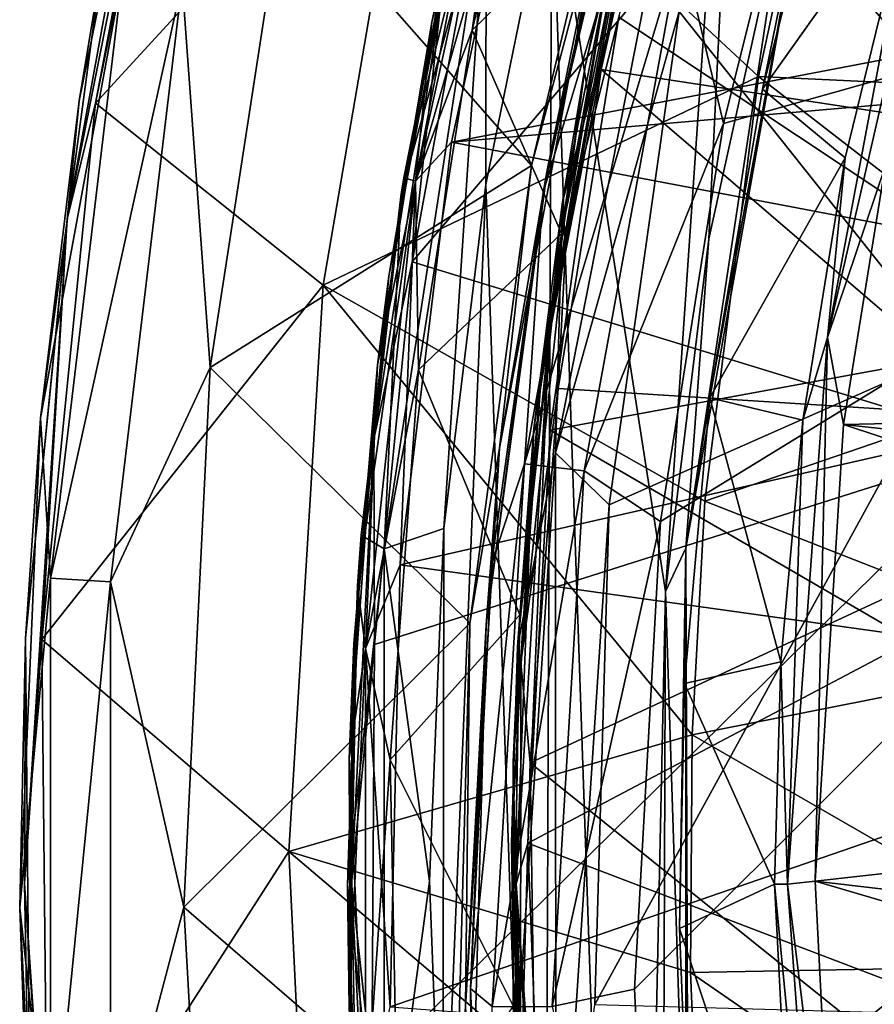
# Model space of a CAD drawing. Extents: x -252 to 252, y -10 to 685.
# Tile 535 of 656: x -124.5 to -119.29, y 602.76 to 608.77. Entities that reach past the tile are written whole.
import ezdxf

# ---------------------------------------------------------------- set-up
doc = ezdxf.new("R2010")
doc.units = 0
doc.header["$LTSCALE"] = 65.369103
for name, color, linetype in [('1633', 7, 'CONTINUOUS'), ('1634', 7, 'CONTINUOUS'), ('1636', 7, 'CONTINUOUS'), ('1637', 7, 'CONTINUOUS'), ('1639', 7, 'CONTINUOUS'), ('1654', 7, 'CONTINUOUS'), ('1655', 7, 'CONTINUOUS'), ('2509', 7, 'CONTINUOUS'), ('2514', 7, 'CONTINUOUS'), ('2518', 7, 'CONTINUOUS'), ('2520', 7, 'CONTINUOUS'), ('28', 7, 'CONTINUOUS'), ('30', 7, 'CONTINUOUS'), ('304', 7, 'CONTINUOUS'), ('305', 7, 'CONTINUOUS'), ('31', 7, 'CONTINUOUS'), ('324', 7, 'CONTINUOUS'), ('33', 7, 'CONTINUOUS'), ('34', 7, 'CONTINUOUS'), ('3593', 7, 'CONTINUOUS'), ('3594', 7, 'CONTINUOUS'), ('3596', 7, 'CONTINUOUS'), ('3599', 7, 'CONTINUOUS'), ('3602', 7, 'CONTINUOUS'), ('3612', 7, 'CONTINUOUS'), ('3625', 7, 'CONTINUOUS'), ('363', 7, 'CONTINUOUS'), ('3663', 7, 'CONTINUOUS'), ('3666', 7, 'CONTINUOUS'), ('49', 7, 'CONTINUOUS'), ('51', 7, 'CONTINUOUS'), ('514', 7, 'CONTINUOUS'), ('54', 7, 'CONTINUOUS')]:
    doc.layers.add(name, color=color, linetype=linetype)

msp = doc.modelspace()

# ---------------------------------------------------------------- linework, layer by layer
at = {"layer": '1633', "color": 7, "linetype": 'CONTINUOUS'}
for points in [[(-124.0376, 608.2635, -68.5), (-123.4627, 611.089, -68.5), (-122.094, 610.382, -68.5), (-124.0376, 608.2635, -68.5)], [(-122.6477, 607.1532, -68.5), (-124.0376, 608.2635, -68.5), (-122.094, 610.382, -68.5), (-122.6477, 607.1532, -68.5)], [(-124.3639, 604.9913, -68.5), (-124.0376, 608.2635, -68.5), (-122.6477, 607.1532, -68.5), (-124.3639, 604.9913, -68.5)], [(-122.8571, 603.6974, -68.5), (-124.3639, 604.9913, -68.5), (-122.6477, 607.1532, -68.5), (-122.8571, 603.6974, -68.5)], [(-124.329, 601.4046, -68.5), (-124.3639, 604.9913, -68.5), (-122.8571, 603.6974, -68.5), (-124.329, 601.4046, -68.5)], [(-122.688, 600.2136, -68.5), (-124.329, 601.4046, -68.5), (-122.8571, 603.6974, -68.5), (-122.688, 600.2136, -68.5)]]:
    msp.add_3dface(points, dxfattribs=at)
at = {"layer": '1634', "color": 7, "linetype": 'CONTINUOUS'}
for points in [[(-120.8164, 610.2477, -15.5), (-122.8837, 609.5982, -15.5), (-121.3771, 607.8835, -15.5), (-120.8164, 610.2477, -15.5)], [(-122.8837, 609.5982, -15.5), (-123.3385, 606.6511, -15.5), (-121.3771, 607.8835, -15.5), (-122.8837, 609.5982, -15.5)], [(-121.3771, 607.8835, -15.5), (-123.3385, 606.6511, -15.5), (-121.7539, 605.089, -15.5), (-121.3771, 607.8835, -15.5)], [(-123.3385, 606.6511, -15.5), (-123.499, 603.3569, -15.5), (-121.7539, 605.089, -15.5), (-123.3385, 606.6511, -15.5)], [(-121.7539, 605.089, -15.5), (-123.499, 603.3569, -15.5), (-121.838, 601.9231, -15.5), (-121.7539, 605.089, -15.5)], [(-123.499, 603.3569, -15.5), (-123.3219, 600.1908, -15.5), (-121.838, 601.9231, -15.5), (-123.499, 603.3569, -15.5)]]:
    msp.add_3dface(points, dxfattribs=at)
at = {"layer": '1636', "color": 7, "linetype": 'CONTINUOUS'}
for points in [[(-123.5603, 611.1141, -68.4), (-124.1373, 608.2785, -68.4), (-124.0017, 609.0879, -16.5), (-123.5603, 611.1141, -68.4)], [(-124.0017, 609.0879, -16.5), (-124.1373, 608.2785, -68.4), (-124.3728, 606.3421, -16.5), (-124.0017, 609.0879, -16.5)], [(-124.1373, 608.2785, -68.4), (-124.4648, 604.9963, -68.4), (-124.3728, 606.3421, -16.5), (-124.1373, 608.2785, -68.4)], [(-124.3728, 606.3421, -16.5), (-124.4648, 604.9963, -68.4), (-124.4997, 603.3521, -16.5), (-124.3728, 606.3421, -16.5)], [(-124.4648, 604.9963, -68.4), (-124.4312, 601.4073, -68.4), (-124.4997, 603.3521, -16.5), (-124.4648, 604.9963, -68.4)], [(-124.4997, 603.3521, -16.5), (-124.4312, 601.4073, -68.4), (-124.3552, 600.4692, -16.5), (-124.4997, 603.3521, -16.5)]]:
    msp.add_3dface(points, dxfattribs=at)
at = {"layer": '1637', "color": 7, "linetype": 'CONTINUOUS'}
for points in [[(-119.7143, 610.0981, -64.5), (-120.2053, 608.1402, -64.5), (-113.6, 610, -64.5), (-119.7143, 610.0981, -64.5)], [(-120.5888, 605.711, -64.5), (-120.7493, 602.8559, -64.5), (-113.6, 610, -64.5), (-120.5888, 605.711, -64.5)], [(-120.7493, 602.8559, -64.5), (-120.5994, 599.8877, -64.5), (-113.6, 610, -64.5), (-120.7493, 602.8559, -64.5)], [(-120.5994, 599.8877, -64.5), (-120.188, 597.2771, -64.5), (-113.6, 610, -64.5), (-120.5994, 599.8877, -64.5)], [(-120.2053, 608.1402, -64.5), (-120.5888, 605.711, -64.5), (-113.6, 610, -64.5), (-120.2053, 608.1402, -64.5)], [(-113.6, 610, -64.5), (-120.188, 597.2771, -64.5), (-113.6, 597, -64.5), (-113.6, 610, -64.5)]]:
    msp.add_3dface(points, dxfattribs=at)
at = {"layer": '1639', "color": 7, "linetype": 'CONTINUOUS'}
for points in [[(-120.7206, 610.2202, -15.6), (-121.279, 607.8654, -15.6), (-120.8861, 609.6185, -63.5), (-120.7206, 610.2202, -15.6)], [(-120.8861, 609.6185, -63.5), (-121.279, 607.8654, -15.6), (-121.3061, 607.719, -63.5), (-120.8861, 609.6185, -63.5)], [(-121.279, 607.8654, -15.6), (-121.6538, 605.0808, -15.6), (-121.3061, 607.719, -63.5), (-121.279, 607.8654, -15.6)], [(-121.3061, 607.719, -63.5), (-121.6538, 605.0808, -15.6), (-121.6209, 605.4483, -63.5), (-121.3061, 607.719, -63.5)], [(-121.6209, 605.4483, -63.5), (-121.6538, 605.0808, -15.6), (-121.7498, 602.8599, -63.5), (-121.6209, 605.4483, -63.5)], [(-121.6538, 605.0808, -15.6), (-121.738, 601.9239, -15.6), (-121.7498, 602.8599, -63.5), (-121.6538, 605.0808, -15.6)], [(-121.7498, 602.8599, -63.5), (-121.738, 601.9239, -15.6), (-121.6327, 600.1776, -63.5), (-121.7498, 602.8599, -63.5)]]:
    msp.add_3dface(points, dxfattribs=at)
at = {"layer": '1654', "color": 7, "linetype": 'CONTINUOUS'}
for points in [[(-123.3385, 606.6511, -15.5), (-122.8837, 609.5982, -15.5), (-123.5092, 609.0014, -15.634), (-123.3385, 606.6511, -15.5)], [(-124.0017, 609.0879, -16.5), (-124.3728, 606.3421, -16.5), (-123.8696, 609.0668, -16.0005), (-124.0017, 609.0879, -16.5)], [(-124.3728, 606.3421, -16.5), (-124.3115, 605.364, -16.0005), (-123.8696, 609.0668, -16.0005), (-124.3728, 606.3421, -16.5)], [(-124.3115, 605.364, -16.0005), (-123.5092, 609.0014, -15.634), (-123.8696, 609.0668, -16.0005), (-124.3115, 605.364, -16.0005)], [(-123.9458, 605.3424, -15.634), (-123.5092, 609.0014, -15.634), (-124.3115, 605.364, -16.0005), (-123.9458, 605.3424, -15.634)], [(-123.9458, 605.3424, -15.634), (-123.3385, 606.6511, -15.5), (-123.5092, 609.0014, -15.634), (-123.9458, 605.3424, -15.634)], [(-123.499, 603.3569, -15.5), (-123.3385, 606.6511, -15.5), (-123.9458, 605.3424, -15.634), (-123.499, 603.3569, -15.5)], [(-124.3728, 606.3421, -16.5), (-124.4997, 603.3521, -16.5), (-124.3115, 605.364, -16.0005), (-124.3728, 606.3421, -16.5)], [(-124.4997, 603.3521, -16.5), (-124.3115, 601.6363, -16.0005), (-124.3115, 605.364, -16.0005), (-124.4997, 603.3521, -16.5)], [(-124.3115, 601.6363, -16.0005), (-123.9458, 605.3424, -15.634), (-124.3115, 605.364, -16.0005), (-124.3115, 601.6363, -16.0005)], [(-123.9458, 601.6579, -15.634), (-123.9458, 605.3424, -15.634), (-124.3115, 601.6363, -16.0005), (-123.9458, 601.6579, -15.634)], [(-123.9458, 601.6579, -15.634), (-123.499, 603.3569, -15.5), (-123.9458, 605.3424, -15.634), (-123.9458, 601.6579, -15.634)], [(-123.3219, 600.1908, -15.5), (-123.499, 603.3569, -15.5), (-123.9458, 601.6579, -15.634), (-123.3219, 600.1908, -15.5)], [(-124.4997, 603.3521, -16.5), (-124.3552, 600.4692, -16.5), (-124.3115, 601.6363, -16.0005), (-124.4997, 603.3521, -16.5)]]:
    msp.add_3dface(points, dxfattribs=at)
at = {"layer": '1655', "color": 7, "linetype": 'CONTINUOUS'}
for points in [[(-120.2053, 608.1402, -64.5), (-119.7143, 610.0981, -64.5), (-120.4663, 609.2421, -64.366), (-120.2053, 608.1402, -64.5)], [(-120.8861, 609.6185, -63.5), (-121.3061, 607.719, -63.5), (-120.8216, 609.3311, -63.9995), (-120.8861, 609.6185, -63.5)], [(-121.4201, 606.0629, -63.9995), (-120.4663, 609.2421, -64.366), (-120.8216, 609.3311, -63.9995), (-121.4201, 606.0629, -63.9995)], [(-121.3061, 607.719, -63.5), (-121.4201, 606.0629, -63.9995), (-120.8216, 609.3311, -63.9995), (-121.3061, 607.719, -63.5)], [(-121.0564, 606.0195, -64.366), (-120.4663, 609.2421, -64.366), (-121.4201, 606.0629, -63.9995), (-121.0564, 606.0195, -64.366)], [(-121.0564, 606.0195, -64.366), (-120.2053, 608.1402, -64.5), (-120.4663, 609.2421, -64.366), (-121.0564, 606.0195, -64.366)], [(-120.5888, 605.711, -64.5), (-120.2053, 608.1402, -64.5), (-121.0564, 606.0195, -64.366), (-120.5888, 605.711, -64.5)], [(-121.3061, 607.719, -63.5), (-121.6209, 605.4483, -63.5), (-121.4201, 606.0629, -63.9995), (-121.3061, 607.719, -63.5)], [(-121.7498, 602.8599, -63.5), (-121.6163, 602.7498, -63.9995), (-121.4201, 606.0629, -63.9995), (-121.7498, 602.8599, -63.5)], [(-121.6209, 605.4483, -63.5), (-121.7498, 602.8599, -63.5), (-121.4201, 606.0629, -63.9995), (-121.6209, 605.4483, -63.5)], [(-121.6163, 602.7498, -63.9995), (-121.0564, 606.0195, -64.366), (-121.4201, 606.0629, -63.9995), (-121.6163, 602.7498, -63.9995)], [(-121.25, 602.7498, -64.366), (-121.0564, 606.0195, -64.366), (-121.6163, 602.7498, -63.9995), (-121.25, 602.7498, -64.366)], [(-121.25, 602.7498, -64.366), (-120.5888, 605.711, -64.5), (-121.0564, 606.0195, -64.366), (-121.25, 602.7498, -64.366)], [(-120.7493, 602.8559, -64.5), (-120.5888, 605.711, -64.5), (-121.25, 602.7498, -64.366), (-120.7493, 602.8559, -64.5)], [(-121.7498, 602.8599, -63.5), (-121.6327, 600.1776, -63.5), (-121.6163, 602.7498, -63.9995), (-121.7498, 602.8599, -63.5)], [(-120.5994, 599.8877, -64.5), (-120.7493, 602.8559, -64.5), (-121.25, 602.7498, -64.366), (-120.5994, 599.8877, -64.5)]]:
    msp.add_3dface(points, dxfattribs=at)
at = {"layer": '2509', "color": 7, "linetype": 'CONTINUOUS'}
for points in [[(-123.5603, 611.1141, -68.4), (-123.4169, 611.5426, -68.4707), (-124.21, 607.5567, -68.4707), (-123.5603, 611.1141, -68.4)], [(-123.4169, 611.5426, -68.4707), (-124.0376, 608.2635, -68.5), (-124.21, 607.5567, -68.4707), (-123.4169, 611.5426, -68.4707)], [(-123.4627, 611.089, -68.5), (-124.0376, 608.2635, -68.5), (-123.4169, 611.5426, -68.4707), (-123.4627, 611.089, -68.5)], [(-124.1373, 608.2785, -68.4), (-123.5603, 611.1141, -68.4), (-124.21, 607.5567, -68.4707), (-124.1373, 608.2785, -68.4)], [(-124.4648, 604.9963, -68.4), (-124.1373, 608.2785, -68.4), (-124.21, 607.5567, -68.4707), (-124.4648, 604.9963, -68.4)], [(-124.0376, 608.2635, -68.5), (-124.3639, 604.9913, -68.5), (-124.21, 607.5567, -68.4707), (-124.0376, 608.2635, -68.5)], [(-124.4648, 604.9963, -68.4), (-124.21, 607.5567, -68.4707), (-124.4707, 603.5006, -68.4707), (-124.4648, 604.9963, -68.4)], [(-124.21, 607.5567, -68.4707), (-124.3639, 604.9913, -68.5), (-124.4707, 603.5006, -68.4707), (-124.21, 607.5567, -68.4707)], [(-124.4312, 601.4073, -68.4), (-124.4648, 604.9963, -68.4), (-124.4707, 603.5006, -68.4707), (-124.4312, 601.4073, -68.4)], [(-124.3639, 604.9913, -68.5), (-124.329, 601.4046, -68.5), (-124.4707, 603.5006, -68.4707), (-124.3639, 604.9913, -68.5)], [(-124.4312, 601.4073, -68.4), (-124.4707, 603.5006, -68.4707), (-124.2102, 599.4444, -68.4707), (-124.4312, 601.4073, -68.4)], [(-124.4707, 603.5006, -68.4707), (-124.329, 601.4046, -68.5), (-124.2102, 599.4444, -68.4707), (-124.4707, 603.5006, -68.4707)]]:
    msp.add_3dface(points, dxfattribs=at)
at = {"layer": '2514', "color": 7, "linetype": 'CONTINUOUS'}
for points in [[(-120.8164, 610.2477, -15.5), (-121.3771, 607.8835, -15.5), (-120.944, 609.5117, -15.5293), (-120.8164, 610.2477, -15.5)], [(-121.279, 607.8654, -15.6), (-120.7206, 610.2202, -15.6), (-120.944, 609.5117, -15.5293), (-121.279, 607.8654, -15.6)], [(-121.279, 607.8654, -15.6), (-120.944, 609.5117, -15.5293), (-121.5729, 606.1572, -15.5293), (-121.279, 607.8654, -15.6)], [(-120.944, 609.5117, -15.5293), (-121.3771, 607.8835, -15.5), (-121.5729, 606.1572, -15.5293), (-120.944, 609.5117, -15.5293)], [(-121.3771, 607.8835, -15.5), (-121.7539, 605.089, -15.5), (-121.5729, 606.1572, -15.5293), (-121.3771, 607.8835, -15.5)], [(-121.6538, 605.0808, -15.6), (-121.279, 607.8654, -15.6), (-121.5729, 606.1572, -15.5293), (-121.6538, 605.0808, -15.6)], [(-121.6538, 605.0808, -15.6), (-121.5729, 606.1572, -15.5293), (-121.7793, 602.7497, -15.5293), (-121.6538, 605.0808, -15.6)], [(-121.5729, 606.1572, -15.5293), (-121.7539, 605.089, -15.5), (-121.7793, 602.7497, -15.5293), (-121.5729, 606.1572, -15.5293)], [(-121.7539, 605.089, -15.5), (-121.838, 601.9231, -15.5), (-121.7793, 602.7497, -15.5293), (-121.7539, 605.089, -15.5)], [(-121.738, 601.9239, -15.6), (-121.6538, 605.0808, -15.6), (-121.7793, 602.7497, -15.5293), (-121.738, 601.9239, -15.6)]]:
    msp.add_3dface(points, dxfattribs=at)
at = {"layer": '2518', "color": 7, "linetype": 'CONTINUOUS'}
for points in [[(-119.9924, 608.4266, -68.4), (-122.094, 610.382, -68.5), (-119.5253, 610.5811, -68.4), (-119.9924, 608.4266, -68.4)], [(-122.6477, 607.1532, -68.5), (-122.094, 610.382, -68.5), (-119.9924, 608.4266, -68.4), (-122.6477, 607.1532, -68.5)], [(-120.3184, 605.8355, -68.4), (-122.6477, 607.1532, -68.5), (-119.9924, 608.4266, -68.4), (-120.3184, 605.8355, -68.4)], [(-122.8571, 603.6974, -68.5), (-122.6477, 607.1532, -68.5), (-120.397, 604.4075, -68.4), (-122.8571, 603.6974, -68.5)], [(-120.397, 604.4075, -68.4), (-122.6477, 607.1532, -68.5), (-120.3184, 605.8355, -68.4), (-120.397, 604.4075, -68.4)], [(-120.4059, 602.957, -68.4), (-122.8571, 603.6974, -68.5), (-120.397, 604.4075, -68.4), (-120.4059, 602.957, -68.4)], [(-120.3474, 601.5638, -68.4), (-122.8571, 603.6974, -68.5), (-120.4059, 602.957, -68.4), (-120.3474, 601.5638, -68.4)], [(-122.688, 600.2136, -68.5), (-122.8571, 603.6974, -68.5), (-120.3474, 601.5638, -68.4), (-122.688, 600.2136, -68.5)]]:
    msp.add_3dface(points, dxfattribs=at)
at = {"layer": '2520', "color": 7, "linetype": 'CONTINUOUS'}
for points in [[(-117.5271, 608.3103, -68.3), (-119.9924, 608.4266, -68.4), (-119.5253, 610.5811, -68.4), (-117.5271, 608.3103, -68.3)], [(-117.0562, 610.3338, -68.3), (-117.5271, 608.3103, -68.3), (-119.5253, 610.5811, -68.4), (-117.0562, 610.3338, -68.3)], [(-117.7724, 606.7073, -68.3), (-120.3184, 605.8355, -68.4), (-119.9924, 608.4266, -68.4), (-117.7724, 606.7073, -68.3)], [(-117.5271, 608.3103, -68.3), (-117.7724, 606.7073, -68.3), (-119.9924, 608.4266, -68.4), (-117.5271, 608.3103, -68.3)], [(-117.7724, 606.7073, -68.3), (-117.9275, 604.8969, -68.3), (-120.3184, 605.8355, -68.4), (-117.7724, 606.7073, -68.3)], [(-117.9275, 604.8969, -68.3), (-120.397, 604.4075, -68.4), (-120.3184, 605.8355, -68.4), (-117.9275, 604.8969, -68.3)], [(-117.9275, 604.8969, -68.3), (-117.9589, 603.0019, -68.3), (-120.397, 604.4075, -68.4), (-117.9275, 604.8969, -68.3)], [(-117.9589, 603.0019, -68.3), (-120.4059, 602.957, -68.4), (-120.397, 604.4075, -68.4), (-117.9589, 603.0019, -68.3)], [(-117.9589, 603.0019, -68.3), (-117.8663, 601.2049, -68.3), (-120.4059, 602.957, -68.4), (-117.9589, 603.0019, -68.3)], [(-117.8663, 601.2049, -68.3), (-120.3474, 601.5638, -68.4), (-120.4059, 602.957, -68.4), (-117.8663, 601.2049, -68.3)]]:
    msp.add_3dface(points, dxfattribs=at)
at = {"layer": '28', "color": 7, "linetype": 'CONTINUOUS'}
for points in [[(-121.3126, 610.494, 13.5), (-120.7512, 609.6754, 13.5), (-121.7389, 608.7091, 13.5), (-121.3126, 610.494, 13.5)], [(-120.7512, 609.6754, 13.5), (-121.1934, 607.4677, 13.5), (-121.7389, 608.7091, 13.5), (-120.7512, 609.6754, 13.5)], [(-121.7389, 608.7091, 13.5), (-121.1934, 607.4677, 13.5), (-122.0667, 606.6368, 13.5), (-121.7389, 608.7091, 13.5)], [(-121.1934, 607.4677, 13.5), (-121.4476, 605.1402, 13.5), (-122.0667, 606.6368, 13.5), (-121.1934, 607.4677, 13.5)], [(-122.0667, 606.6368, 13.5), (-121.4476, 605.1402, 13.5), (-122.2386, 604.2549, 13.5), (-122.0667, 606.6368, 13.5)], [(-121.4476, 605.1402, 13.5), (-121.4886, 602.7545, 13.5), (-122.2386, 604.2549, 13.5), (-121.4476, 605.1402, 13.5)], [(-122.2386, 604.2549, 13.5), (-121.4886, 602.7545, 13.5), (-122.1887, 601.6974, 13.5), (-122.2386, 604.2549, 13.5)]]:
    msp.add_3dface(points, dxfattribs=at)
at = {"layer": '30', "color": 7, "linetype": 'CONTINUOUS'}
for points in [[(-121.5536, 610.5612, 13.75), (-121.9845, 608.7582, 13.75), (-121.8959, 609.1815, 14.501), (-121.5536, 610.5612, 13.75)], [(-121.8959, 609.1815, 14.501), (-121.9845, 608.7582, 13.75), (-122.2464, 607.2077, 14.5041), (-121.8959, 609.1815, 14.501)], [(-121.9845, 608.7582, 13.75), (-122.3156, 606.6661, 13.75), (-122.2464, 607.2077, 14.5041), (-121.9845, 608.7582, 13.75)], [(-122.2464, 607.2077, 14.5041), (-122.3156, 606.6661, 13.75), (-122.4607, 604.966, 14.5056), (-122.2464, 607.2077, 14.5041)], [(-122.3156, 606.6661, 13.75), (-122.4894, 604.2622, 13.75), (-122.4607, 604.966, 14.5056), (-122.3156, 606.6661, 13.75)], [(-122.4607, 604.966, 14.5056), (-122.4894, 604.2622, 13.75), (-122.4813, 602.4875, 14.5057), (-122.4607, 604.966, 14.5056)], [(-122.4894, 604.2622, 13.75), (-122.4394, 601.6808, 13.75), (-122.4813, 602.4875, 14.5057), (-122.4894, 604.2622, 13.75)]]:
    msp.add_3dface(points, dxfattribs=at)
at = {"layer": '304', "color": 7, "linetype": 'CONTINUOUS'}
for points in [[(-118.1318, 610.3838, -58), (-118.6722, 608.1213, -58), (-120.5462, 610.2948, -58), (-118.1318, 610.3838, -58)], [(-120.5462, 610.2948, -58), (-118.6722, 608.1213, -58), (-120.9509, 608.4697, -58), (-120.5462, 610.2948, -58)], [(-120.9509, 608.4697, -58), (-118.895, 606.7037, -58), (-121.2627, 606.2684, -58), (-120.9509, 608.4697, -58)], [(-118.6722, 608.1213, -58), (-118.895, 606.7037, -58), (-120.9509, 608.4697, -58), (-118.6722, 608.1213, -58)], [(-118.895, 606.7037, -58), (-119.0562, 604.9845, -58), (-121.2627, 606.2684, -58), (-118.895, 606.7037, -58)], [(-121.2627, 606.2684, -58), (-119.0562, 604.9845, -58), (-121.3989, 603.748, -58), (-121.2627, 606.2684, -58)], [(-119.0562, 604.9845, -58), (-119.0913, 602.8662, -58), (-121.3989, 603.748, -58), (-119.0562, 604.9845, -58)], [(-121.3989, 603.748, -58), (-119.0913, 602.8662, -58), (-121.2969, 601.105, -58), (-121.3989, 603.748, -58)], [(-119.0913, 602.8662, -58), (-118.9352, 600.6259, -58), (-121.2969, 601.105, -58), (-119.0913, 602.8662, -58)]]:
    msp.add_3dface(points, dxfattribs=at)
at = {"layer": '305', "color": 7, "linetype": 'CONTINUOUS'}
for points in [[(-120.6428, 610.3192, -57.9), (-121.0499, 608.4868, -57.9), (-120.7022, 610.0876, -7), (-120.6428, 610.3192, -57.9)], [(-120.7022, 610.0876, -7), (-121.0499, 608.4868, -57.9), (-121.1885, 607.6611, -7), (-120.7022, 610.0876, -7)], [(-121.0499, 608.4868, -57.9), (-121.3622, 606.2786, -57.9), (-121.1885, 607.6611, -7), (-121.0499, 608.4868, -57.9)], [(-121.1885, 607.6611, -7), (-121.3622, 606.2786, -57.9), (-121.4629, 604.9449, -7), (-121.1885, 607.6611, -7)], [(-121.3622, 606.2786, -57.9), (-121.4989, 603.747, -57.9), (-121.4629, 604.9449, -7), (-121.3622, 606.2786, -57.9)], [(-121.4629, 604.9449, -7), (-121.4989, 603.747, -57.9), (-121.4758, 602.3317, -7), (-121.4629, 604.9449, -7)], [(-121.4989, 603.747, -57.9), (-121.3969, 601.0956, -57.9), (-121.4758, 602.3317, -7), (-121.4989, 603.747, -57.9)]]:
    msp.add_3dface(points, dxfattribs=at)
at = {"layer": '31', "color": 7, "linetype": 'CONTINUOUS'}
for points in [[(-118.4789, 606.1834, 16.445), (-118.4789, 611.5425, 15.8559), (-122.1052, 607.2952, 14.722), (-118.4789, 606.1834, 16.445)], [(-122.1052, 607.2952, 14.722), (-118.4789, 611.5425, 15.8559), (-121.7284, 609.338, 14.7197), (-122.1052, 607.2952, 14.722)], [(-122.3344, 604.9593, 14.7229), (-118.4789, 606.1834, 16.445), (-122.1052, 607.2952, 14.722), (-122.3344, 604.9593, 14.7229)], [(-118.4789, 600.7921, 16.4436), (-118.4789, 606.1834, 16.445), (-122.3501, 602.3682, 14.723), (-118.4789, 600.7921, 16.4436)], [(-122.3501, 602.3682, 14.723), (-118.4789, 606.1834, 16.445), (-122.3344, 604.9593, 14.7229), (-122.3501, 602.3682, 14.723)]]:
    msp.add_3dface(points, dxfattribs=at)
at = {"layer": '324', "color": 7, "linetype": 'CONTINUOUS'}
for points in [[(-118.4242, 609.153, -6.5), (-120.4758, 608.8225, -6.5), (-118.8154, 606.7367, -6.5), (-118.4242, 609.153, -6.5)], [(-120.4758, 608.8225, -6.5), (-120.9031, 605.8114, -6.5), (-118.8154, 606.7367, -6.5), (-120.4758, 608.8225, -6.5)], [(-118.8154, 606.7367, -6.5), (-120.9898, 602.7621, -6.5), (-118.9894, 602.707, -6.5), (-118.8154, 606.7367, -6.5)], [(-120.9031, 605.8114, -6.5), (-120.9898, 602.7621, -6.5), (-118.8154, 606.7367, -6.5), (-120.9031, 605.8114, -6.5)]]:
    msp.add_3dface(points, dxfattribs=at)
at = {"layer": '33', "color": 7, "linetype": 'CONTINUOUS'}
for points in [[(-121.1934, 607.4677, 13.5), (-120.7512, 609.6754, 13.5), (-120.9488, 608.8107, 13.9351), (-121.1934, 607.4677, 13.5)], [(-121.3212, 606.5357, 13.9437), (-121.1934, 607.4677, 13.5), (-120.9488, 608.8107, 13.9351), (-121.3212, 606.5357, 13.9437)], [(-121.4476, 605.1402, 13.5), (-121.1934, 607.4677, 13.5), (-121.3212, 606.5357, 13.9437), (-121.4476, 605.1402, 13.5)], [(-121.4893, 604.2407, 13.9465), (-121.4476, 605.1402, 13.5), (-121.3212, 606.5357, 13.9437), (-121.4893, 604.2407, 13.9465)], [(-121.4886, 602.7545, 13.5), (-121.4476, 605.1402, 13.5), (-121.4893, 604.2407, 13.9465), (-121.4886, 602.7545, 13.5)], [(-121.4559, 601.994, 13.946), (-121.4886, 602.7545, 13.5), (-121.4893, 604.2407, 13.9465), (-121.4559, 601.994, 13.946)]]:
    msp.add_3dface(points, dxfattribs=at)
at = {"layer": '34', "color": 7, "linetype": 'CONTINUOUS'}
for points in [[(-117.0341, 611.7367, 15.2428), (-117.0341, 606.2583, 15.8677), (-120.2923, 610.9102, 14.0973), (-117.0341, 611.7367, 15.2428)], [(-120.2923, 610.9102, 14.0973), (-117.0341, 606.2583, 15.8677), (-120.8437, 608.7883, 14.1125), (-120.2923, 610.9102, 14.0973)], [(-120.8437, 608.7883, 14.1125), (-117.0341, 606.2583, 15.8677), (-121.2149, 606.5227, 14.1209), (-120.8437, 608.7883, 14.1125)], [(-121.2149, 606.5227, 14.1209), (-117.0341, 606.2583, 15.8677), (-121.3841, 604.238, 14.1224), (-121.2149, 606.5227, 14.1209)], [(-117.0341, 606.2583, 15.8677), (-117.0341, 600.7445, 15.8678), (-121.3841, 604.238, 14.1224), (-117.0341, 606.2583, 15.8677)], [(-121.3841, 604.238, 14.1224), (-117.0341, 600.7445, 15.8678), (-121.3519, 602.0003, 14.1215), (-121.3841, 604.238, 14.1224)]]:
    msp.add_3dface(points, dxfattribs=at)
at = {"layer": '3593', "color": 7, "linetype": 'CONTINUOUS'}
for points in [[(-121.3822, 610.2418, 13.5), (-121.8657, 608.0263, 13.5), (-112.3099, 609.8546, 13.5), (-121.3822, 610.2418, 13.5)], [(-112.3099, 609.8546, 13.5), (-121.8657, 608.0263, 13.5), (-114.3442, 608.6811, 13.5), (-112.3099, 609.8546, 13.5)], [(-114.3442, 608.6811, 13.5), (-121.8657, 608.0263, 13.5), (-115.8547, 606.882, 13.5), (-114.3442, 608.6811, 13.5)], [(-121.8657, 608.0263, 13.5), (-122.1789, 605.446, 13.5), (-115.8547, 606.882, 13.5), (-121.8657, 608.0263, 13.5)], [(-115.8547, 606.882, 13.5), (-122.1789, 605.446, 13.5), (-116.6585, 604.6746, 13.5), (-115.8547, 606.882, 13.5)], [(-122.1789, 605.446, 13.5), (-122.2387, 602.7486, 13.5), (-116.6585, 604.6746, 13.5), (-122.1789, 605.446, 13.5)], [(-116.6585, 604.6746, 13.5), (-122.2387, 602.7486, 13.5), (-116.6585, 602.3253, 13.5), (-116.6585, 604.6746, 13.5)]]:
    msp.add_3dface(points, dxfattribs=at)
at = {"layer": '3594', "color": 7, "linetype": 'CONTINUOUS'}
for points in [[(-121.2529, 609.7395, 1), (-120.0015, 613.4295, 1), (-120.5583, 605.2836, 1), (-121.2529, 609.7395, 1)], [(-120.5583, 605.2836, 1), (-120.0015, 613.4295, 1), (-120.2948, 607.4362, 1), (-120.5583, 605.2836, 1)], [(-120.2948, 607.4362, 1), (-120.0015, 613.4295, 1), (-119.8293, 609.5496, 1), (-120.2948, 607.4362, 1)], [(-121.6564, 607.7673, 1), (-121.2529, 609.7395, 1), (-121.3044, 597.4729, 1), (-121.6564, 607.7673, 1)], [(-121.3044, 597.4729, 1), (-121.2529, 609.7395, 1), (-120.7674, 595.5695, 1), (-121.3044, 597.4729, 1)], [(-120.7674, 595.5695, 1), (-121.2529, 609.7395, 1), (-120.5583, 605.2836, 1), (-120.7674, 595.5695, 1)], [(-121.9122, 605.6684, 1), (-121.6564, 607.7673, 1), (-121.918, 601.4042, 1), (-121.9122, 605.6684, 1)], [(-121.918, 601.4042, 1), (-121.6564, 607.7673, 1), (-121.3044, 597.4729, 1), (-121.918, 601.4042, 1)], [(-122, 603.5152, 1), (-121.9122, 605.6684, 1), (-121.918, 601.4042, 1), (-122, 603.5152, 1)], [(-120.5723, 601.9116, 1), (-120.7674, 595.5695, 1), (-120.5583, 605.2836, 1), (-120.5723, 601.9116, 1)]]:
    msp.add_3dface(points, dxfattribs=at)
at = {"layer": '3596', "color": 7, "linetype": 'CONTINUOUS'}
for points in [[(-122.1562, 607.8087, 13.25), (-121.7085, 609.9786, 13.25), (-121.7829, 609.6761, 1.5), (-122.1562, 607.8087, 13.25)], [(-122.1719, 607.7106, 1.5), (-122.1562, 607.8087, 13.25), (-121.7829, 609.6761, 1.5), (-122.1719, 607.7106, 1.5)], [(-122.4394, 605.3198, 13.25), (-122.1562, 607.8087, 13.25), (-122.4171, 605.6265, 1.5), (-122.4394, 605.3198, 13.25)], [(-122.4171, 605.6265, 1.5), (-122.1562, 607.8087, 13.25), (-122.1719, 607.7106, 1.5), (-122.4171, 605.6265, 1.5)], [(-122.5, 603.4947, 1.5), (-122.4394, 605.3198, 13.25), (-122.4171, 605.6265, 1.5), (-122.5, 603.4947, 1.5)], [(-122.4895, 602.7414, 13.25), (-122.4394, 605.3198, 13.25), (-122.5, 603.4947, 1.5), (-122.4895, 602.7414, 13.25)], [(-122.4196, 601.4048, 1.5), (-122.4895, 602.7414, 13.25), (-122.5, 603.4947, 1.5), (-122.4196, 601.4048, 1.5)]]:
    msp.add_3dface(points, dxfattribs=at)
at = {"layer": '3599', "color": 7, "linetype": 'CONTINUOUS'}
for points in [[(-119.474, 606.3026, 8), (-119.2195, 607.8769, 8), (-111.4286, 606.4747, 8), (-119.474, 606.3026, 8)], [(-112.5788, 605.5589, 8), (-119.474, 606.3026, 8), (-111.4286, 606.4747, 8), (-112.5788, 605.5589, 8)], [(-119.6463, 603.5154, 8), (-119.474, 606.3026, 8), (-113.2172, 604.2346, 8), (-119.6463, 603.5154, 8)], [(-113.2172, 604.2346, 8), (-119.474, 606.3026, 8), (-112.5788, 605.5589, 8), (-113.2172, 604.2346, 8)], [(-113.2172, 602.7654, 8), (-119.6463, 603.5154, 8), (-113.2172, 604.2346, 8), (-113.2172, 602.7654, 8)], [(-112.5788, 601.4411, 8), (-119.6463, 603.5154, 8), (-113.2172, 602.7654, 8), (-112.5788, 601.4411, 8)], [(-119.5256, 601.1592, 8), (-119.6463, 603.5154, 8), (-112.5788, 601.4411, 8), (-119.5256, 601.1592, 8)]]:
    msp.add_3dface(points, dxfattribs=at)
at = {"layer": '3602', "color": 7, "linetype": 'CONTINUOUS'}
for points in [[(-119.9682, 608.3495, 1.1369), (-119.5301, 610.0483, 1.1369), (-119.0416, 609.6536, 7.7718), (-119.9682, 608.3495, 1.1369)], [(-119.4625, 607.9292, 7.7718), (-119.9682, 608.3495, 1.1369), (-119.0416, 609.6536, 7.7718), (-119.4625, 607.9292, 7.7718)], [(-120.2892, 606.4646, 1.1369), (-119.9682, 608.3495, 1.1369), (-119.4625, 607.9292, 7.7718), (-120.2892, 606.4646, 1.1369)], [(-119.721, 606.3281, 7.7718), (-120.2892, 606.4646, 1.1369), (-119.4625, 607.9292, 7.7718), (-119.721, 606.3281, 7.7718)], [(-120.4441, 604.7208, 1.1369), (-120.2892, 606.4646, 1.1369), (-119.8554, 604.853, 7.7718), (-120.4441, 604.7208, 1.1369)], [(-119.8554, 604.853, 7.7718), (-120.2892, 606.4646, 1.1369), (-119.721, 606.3281, 7.7718), (-119.8554, 604.853, 7.7718)], [(-119.895, 603.4967, 7.7718), (-120.4441, 604.7208, 1.1369), (-119.8554, 604.853, 7.7718), (-119.895, 603.4967, 7.7718)], [(-120.474, 603.2264, 1.1369), (-120.4441, 604.7208, 1.1369), (-119.895, 603.4967, 7.7718), (-120.474, 603.2264, 1.1369)], [(-119.7705, 601.1053, 7.7718), (-120.474, 603.2264, 1.1369), (-119.895, 603.4967, 7.7718), (-119.7705, 601.1053, 7.7718)], [(-120.4232, 601.9215, 1.1369), (-120.474, 603.2264, 1.1369), (-119.7705, 601.1053, 7.7718), (-120.4232, 601.9215, 1.1369)]]:
    msp.add_3dface(points, dxfattribs=at)
at = {"layer": '3612', "color": 7, "linetype": 'CONTINUOUS'}
for points in [[(-121.2529, 609.7395, 1), (-121.6564, 607.7673, 1), (-121.6544, 609.5835, 1.1464), (-121.2529, 609.7395, 1)], [(-122.1719, 607.7106, 1.5), (-121.7829, 609.6761, 1.5), (-121.6544, 609.5835, 1.1464), (-122.1719, 607.7106, 1.5)], [(-121.9122, 605.6684, 1), (-122.2767, 605.5432, 1.1464), (-121.6544, 609.5835, 1.1464), (-121.9122, 605.6684, 1)], [(-122.2767, 605.5432, 1.1464), (-122.1719, 607.7106, 1.5), (-121.6544, 609.5835, 1.1464), (-122.2767, 605.5432, 1.1464)], [(-121.6564, 607.7673, 1), (-121.9122, 605.6684, 1), (-121.6544, 609.5835, 1.1464), (-121.6564, 607.7673, 1)], [(-122.4171, 605.6265, 1.5), (-122.1719, 607.7106, 1.5), (-122.2767, 605.5432, 1.1464), (-122.4171, 605.6265, 1.5)], [(-121.9122, 605.6684, 1), (-122, 603.5152, 1), (-122.2767, 605.5432, 1.1464), (-121.9122, 605.6684, 1)], [(-122.5, 603.4947, 1.5), (-122.4171, 605.6265, 1.5), (-122.2767, 605.5432, 1.1464), (-122.5, 603.4947, 1.5)], [(-122.2766, 601.4561, 1.1464), (-122.5, 603.4947, 1.5), (-122.2767, 605.5432, 1.1464), (-122.2766, 601.4561, 1.1464)], [(-122, 603.5152, 1), (-122.2766, 601.4561, 1.1464), (-122.2767, 605.5432, 1.1464), (-122, 603.5152, 1)], [(-122.4196, 601.4048, 1.5), (-122.5, 603.4947, 1.5), (-122.2766, 601.4561, 1.1464), (-122.4196, 601.4048, 1.5)], [(-122, 603.5152, 1), (-121.918, 601.4042, 1), (-122.2766, 601.4561, 1.1464), (-122, 603.5152, 1)]]:
    msp.add_3dface(points, dxfattribs=at)
at = {"layer": '3625', "color": 7, "linetype": 'CONTINUOUS'}
for points in [[(-122.1562, 607.8087, 13.25), (-122.0855, 607.7878, 13.4268), (-121.4694, 610.5905, 13.4268), (-122.1562, 607.8087, 13.25)], [(-121.7085, 609.9786, 13.25), (-122.1562, 607.8087, 13.25), (-121.4694, 610.5905, 13.4268), (-121.7085, 609.9786, 13.25)], [(-122.0855, 607.7878, 13.4268), (-121.3822, 610.2418, 13.5), (-121.4694, 610.5905, 13.4268), (-122.0855, 607.7878, 13.4268)], [(-121.8657, 608.0263, 13.5), (-121.3822, 610.2418, 13.5), (-122.0855, 607.7878, 13.4268), (-121.8657, 608.0263, 13.5)], [(-122.1789, 605.446, 13.5), (-121.8657, 608.0263, 13.5), (-122.0855, 607.7878, 13.4268), (-122.1789, 605.446, 13.5)], [(-122.1562, 607.8087, 13.25), (-122.4394, 605.3198, 13.25), (-122.0855, 607.7878, 13.4268), (-122.1562, 607.8087, 13.25)], [(-122.4394, 605.3198, 13.25), (-122.3891, 604.9345, 13.4268), (-122.0855, 607.7878, 13.4268), (-122.4394, 605.3198, 13.25)], [(-122.3891, 604.9345, 13.4268), (-122.1789, 605.446, 13.5), (-122.0855, 607.7878, 13.4268), (-122.3891, 604.9345, 13.4268)], [(-122.2387, 602.7486, 13.5), (-122.1789, 605.446, 13.5), (-122.3891, 604.9345, 13.4268), (-122.2387, 602.7486, 13.5)], [(-122.4394, 605.3198, 13.25), (-122.4895, 602.7414, 13.25), (-122.3891, 604.9345, 13.4268), (-122.4394, 605.3198, 13.25)], [(-122.4895, 602.7414, 13.25), (-122.389, 602.0653, 13.4268), (-122.3891, 604.9345, 13.4268), (-122.4895, 602.7414, 13.25)], [(-122.389, 602.0653, 13.4268), (-122.2387, 602.7486, 13.5), (-122.3891, 604.9345, 13.4268), (-122.389, 602.0653, 13.4268)]]:
    msp.add_3dface(points, dxfattribs=at)
at = {"layer": '363', "color": 7, "linetype": 'CONTINUOUS'}
for points in [[(-120.4758, 608.8225, -6.5), (-120.2126, 611.2945, -6.6464), (-121.2295, 606.1301, -6.6464), (-120.4758, 608.8225, -6.5)], [(-120.2126, 611.2945, -6.6464), (-121.1885, 607.6611, -7), (-121.2295, 606.1301, -6.6464), (-120.2126, 611.2945, -6.6464)], [(-120.7022, 610.0876, -7), (-121.1885, 607.6611, -7), (-120.2126, 611.2945, -6.6464), (-120.7022, 610.0876, -7)], [(-120.9031, 605.8114, -6.5), (-120.4758, 608.8225, -6.5), (-121.2295, 606.1301, -6.6464), (-120.9031, 605.8114, -6.5)], [(-121.1885, 607.6611, -7), (-121.4629, 604.9449, -7), (-121.2295, 606.1301, -6.6464), (-121.1885, 607.6611, -7)], [(-121.2295, 606.1301, -6.6464), (-121.4758, 602.3317, -7), (-121.2293, 600.8682, -6.6464), (-121.2295, 606.1301, -6.6464)], [(-121.4629, 604.9449, -7), (-121.4758, 602.3317, -7), (-121.2295, 606.1301, -6.6464), (-121.4629, 604.9449, -7)], [(-120.9031, 605.8114, -6.5), (-121.2295, 606.1301, -6.6464), (-121.2293, 600.8682, -6.6464), (-120.9031, 605.8114, -6.5)], [(-120.9898, 602.7621, -6.5), (-120.9031, 605.8114, -6.5), (-121.2293, 600.8682, -6.6464), (-120.9898, 602.7621, -6.5)]]:
    msp.add_3dface(points, dxfattribs=at)
at = {"layer": '3663', "color": 7, "linetype": 'CONTINUOUS'}
for points in [[(-119.5301, 610.0483, 1.1369), (-119.9682, 608.3495, 1.1369), (-119.7166, 609.5774, 1.0394), (-119.5301, 610.0483, 1.1369)], [(-119.8293, 609.5496, 1), (-119.7166, 609.5774, 1.0394), (-120.4354, 605.547, 1.0394), (-119.8293, 609.5496, 1)], [(-119.7166, 609.5774, 1.0394), (-120.2892, 606.4646, 1.1369), (-120.4354, 605.547, 1.0394), (-119.7166, 609.5774, 1.0394)], [(-120.2948, 607.4362, 1), (-119.8293, 609.5496, 1), (-120.4354, 605.547, 1.0394), (-120.2948, 607.4362, 1)], [(-119.9682, 608.3495, 1.1369), (-120.2892, 606.4646, 1.1369), (-119.7166, 609.5774, 1.0394), (-119.9682, 608.3495, 1.1369)], [(-120.5583, 605.2836, 1), (-120.2948, 607.4362, 1), (-120.4354, 605.547, 1.0394), (-120.5583, 605.2836, 1)], [(-120.2892, 606.4646, 1.1369), (-120.4441, 604.7208, 1.1369), (-120.4354, 605.547, 1.0394), (-120.2892, 606.4646, 1.1369)], [(-120.5583, 605.2836, 1), (-120.4354, 605.547, 1.0394), (-120.4354, 601.4522, 1.0394), (-120.5583, 605.2836, 1)], [(-120.474, 603.2264, 1.1369), (-120.4232, 601.9215, 1.1369), (-120.4354, 605.547, 1.0394), (-120.474, 603.2264, 1.1369)], [(-120.4441, 604.7208, 1.1369), (-120.474, 603.2264, 1.1369), (-120.4354, 605.547, 1.0394), (-120.4441, 604.7208, 1.1369)], [(-120.4354, 605.547, 1.0394), (-120.4232, 601.9215, 1.1369), (-120.4354, 601.4522, 1.0394), (-120.4354, 605.547, 1.0394)], [(-120.5723, 601.9116, 1), (-120.5583, 605.2836, 1), (-120.4354, 601.4522, 1.0394), (-120.5723, 601.9116, 1)]]:
    msp.add_3dface(points, dxfattribs=at)
at = {"layer": '3666', "color": 7, "linetype": 'CONTINUOUS'}
for points in [[(-119.2195, 607.8769, 8), (-119.5713, 606.8341, 7.9343), (-118.8232, 610.0965, 7.9343), (-119.2195, 607.8769, 8)], [(-119.5713, 606.8341, 7.9343), (-119.0416, 609.6536, 7.7718), (-118.8232, 610.0965, 7.9343), (-119.5713, 606.8341, 7.9343)], [(-119.4625, 607.9292, 7.7718), (-119.0416, 609.6536, 7.7718), (-119.5713, 606.8341, 7.9343), (-119.4625, 607.9292, 7.7718)], [(-119.721, 606.3281, 7.7718), (-119.4625, 607.9292, 7.7718), (-119.5713, 606.8341, 7.9343), (-119.721, 606.3281, 7.7718)], [(-119.2195, 607.8769, 8), (-119.474, 606.3026, 8), (-119.5713, 606.8341, 7.9343), (-119.2195, 607.8769, 8)], [(-119.8148, 603.497, 7.9343), (-119.721, 606.3281, 7.7718), (-119.5713, 606.8341, 7.9343), (-119.8148, 603.497, 7.9343)], [(-119.6463, 603.5154, 8), (-119.8148, 603.497, 7.9343), (-119.5713, 606.8341, 7.9343), (-119.6463, 603.5154, 8)], [(-119.474, 606.3026, 8), (-119.6463, 603.5154, 8), (-119.5713, 606.8341, 7.9343), (-119.474, 606.3026, 8)], [(-119.8554, 604.853, 7.7718), (-119.721, 606.3281, 7.7718), (-119.8148, 603.497, 7.9343), (-119.8554, 604.853, 7.7718)], [(-119.895, 603.4967, 7.7718), (-119.8554, 604.853, 7.7718), (-119.8148, 603.497, 7.9343), (-119.895, 603.4967, 7.7718)], [(-119.5704, 600.1602, 7.9343), (-119.895, 603.4967, 7.7718), (-119.8148, 603.497, 7.9343), (-119.5704, 600.1602, 7.9343)], [(-119.7705, 601.1053, 7.7718), (-119.895, 603.4967, 7.7718), (-119.5704, 600.1602, 7.9343), (-119.7705, 601.1053, 7.7718)], [(-119.6463, 603.5154, 8), (-119.5256, 601.1592, 8), (-119.8148, 603.497, 7.9343), (-119.6463, 603.5154, 8)], [(-119.5256, 601.1592, 8), (-119.5704, 600.1602, 7.9343), (-119.8148, 603.497, 7.9343), (-119.5256, 601.1592, 8)]]:
    msp.add_3dface(points, dxfattribs=at)
at = {"layer": '49', "color": 7, "linetype": 'CONTINUOUS'}
for points in [[(-121.4694, 610.5905, 13.5732), (-121.7389, 608.7091, 13.5), (-122.0854, 607.7879, 13.5732), (-121.4694, 610.5905, 13.5732)], [(-121.5536, 610.5612, 13.75), (-121.4694, 610.5905, 13.5732), (-122.0854, 607.7879, 13.5732), (-121.5536, 610.5612, 13.75)], [(-121.3126, 610.494, 13.5), (-121.7389, 608.7091, 13.5), (-121.4694, 610.5905, 13.5732), (-121.3126, 610.494, 13.5)], [(-121.9845, 608.7582, 13.75), (-121.5536, 610.5612, 13.75), (-122.0854, 607.7879, 13.5732), (-121.9845, 608.7582, 13.75)], [(-122.3156, 606.6661, 13.75), (-121.9845, 608.7582, 13.75), (-122.0854, 607.7879, 13.5732), (-122.3156, 606.6661, 13.75)], [(-121.7389, 608.7091, 13.5), (-122.0667, 606.6368, 13.5), (-122.0854, 607.7879, 13.5732), (-121.7389, 608.7091, 13.5)], [(-122.0854, 607.7879, 13.5732), (-122.0667, 606.6368, 13.5), (-122.389, 604.9347, 13.5732), (-122.0854, 607.7879, 13.5732)], [(-122.3156, 606.6661, 13.75), (-122.0854, 607.7879, 13.5732), (-122.389, 604.9347, 13.5732), (-122.3156, 606.6661, 13.75)], [(-122.4894, 604.2622, 13.75), (-122.3156, 606.6661, 13.75), (-122.389, 604.9347, 13.5732), (-122.4894, 604.2622, 13.75)], [(-122.0667, 606.6368, 13.5), (-122.2386, 604.2549, 13.5), (-122.389, 604.9347, 13.5732), (-122.0667, 606.6368, 13.5)], [(-122.4894, 604.2622, 13.75), (-122.389, 604.9347, 13.5732), (-122.3891, 602.0655, 13.5732), (-122.4894, 604.2622, 13.75)], [(-122.389, 604.9347, 13.5732), (-122.2386, 604.2549, 13.5), (-122.3891, 602.0655, 13.5732), (-122.389, 604.9347, 13.5732)], [(-122.4394, 601.6808, 13.75), (-122.4894, 604.2622, 13.75), (-122.3891, 602.0655, 13.5732), (-122.4394, 601.6808, 13.75)], [(-122.2386, 604.2549, 13.5), (-122.1887, 601.6974, 13.5), (-122.3891, 602.0655, 13.5732), (-122.2386, 604.2549, 13.5)]]:
    msp.add_3dface(points, dxfattribs=at)
at = {"layer": '51', "color": 7, "linetype": 'CONTINUOUS'}
for points in [[(-122.1052, 607.2952, 14.722), (-121.7284, 609.338, 14.7197), (-121.9285, 608.8997, 14.6139), (-122.1052, 607.2952, 14.722)], [(-121.8959, 609.1815, 14.501), (-122.2464, 607.2077, 14.5041), (-121.9285, 608.8997, 14.6139), (-121.8959, 609.1815, 14.501)], [(-122.1052, 607.2952, 14.722), (-121.9285, 608.8997, 14.6139), (-122.3391, 606.2139, 14.6151), (-122.1052, 607.2952, 14.722)], [(-121.9285, 608.8997, 14.6139), (-122.2464, 607.2077, 14.5041), (-122.3391, 606.2139, 14.6151), (-121.9285, 608.8997, 14.6139)], [(-122.3344, 604.9593, 14.7229), (-122.1052, 607.2952, 14.722), (-122.3391, 606.2139, 14.6151), (-122.3344, 604.9593, 14.7229)], [(-122.2464, 607.2077, 14.5041), (-122.4607, 604.966, 14.5056), (-122.3391, 606.2139, 14.6151), (-122.2464, 607.2077, 14.5041)], [(-122.3344, 604.9593, 14.7229), (-122.3391, 606.2139, 14.6151), (-122.4748, 603.5004, 14.6152), (-122.3344, 604.9593, 14.7229)], [(-122.3391, 606.2139, 14.6151), (-122.4607, 604.966, 14.5056), (-122.4748, 603.5004, 14.6152), (-122.3391, 606.2139, 14.6151)], [(-122.4607, 604.966, 14.5056), (-122.4813, 602.4875, 14.5057), (-122.4748, 603.5004, 14.6152), (-122.4607, 604.966, 14.5056)], [(-122.3501, 602.3682, 14.723), (-122.3344, 604.9593, 14.7229), (-122.4748, 603.5004, 14.6152), (-122.3501, 602.3682, 14.723)], [(-122.4748, 603.5004, 14.6152), (-122.4813, 602.4875, 14.5057), (-122.3392, 600.7868, 14.6151), (-122.4748, 603.5004, 14.6152)], [(-122.3501, 602.3682, 14.723), (-122.4748, 603.5004, 14.6152), (-122.3392, 600.7868, 14.6151), (-122.3501, 602.3682, 14.723)]]:
    msp.add_3dface(points, dxfattribs=at)
at = {"layer": '514', "color": 7, "linetype": 'CONTINUOUS'}
for points in [[(-121.0499, 608.4868, -57.9), (-120.6428, 610.3192, -57.9), (-120.6656, 610.113, -57.9707), (-121.0499, 608.4868, -57.9)], [(-120.5462, 610.2948, -58), (-120.9509, 608.4697, -58), (-120.6656, 610.113, -57.9707), (-120.5462, 610.2948, -58)], [(-120.6656, 610.113, -57.9707), (-120.9509, 608.4697, -58), (-121.2718, 606.8313, -57.9707), (-120.6656, 610.113, -57.9707)], [(-121.0499, 608.4868, -57.9), (-120.6656, 610.113, -57.9707), (-121.2718, 606.8313, -57.9707), (-121.0499, 608.4868, -57.9)], [(-121.3622, 606.2786, -57.9), (-121.0499, 608.4868, -57.9), (-121.2718, 606.8313, -57.9707), (-121.3622, 606.2786, -57.9)], [(-120.9509, 608.4697, -58), (-121.2627, 606.2684, -58), (-121.2718, 606.8313, -57.9707), (-120.9509, 608.4697, -58)], [(-121.2718, 606.8313, -57.9707), (-121.3989, 603.748, -58), (-121.4707, 603.4999, -57.9707), (-121.2718, 606.8313, -57.9707)], [(-121.3622, 606.2786, -57.9), (-121.2718, 606.8313, -57.9707), (-121.4707, 603.4999, -57.9707), (-121.3622, 606.2786, -57.9)], [(-121.2627, 606.2684, -58), (-121.3989, 603.748, -58), (-121.2718, 606.8313, -57.9707), (-121.2627, 606.2684, -58)], [(-121.4989, 603.747, -57.9), (-121.3622, 606.2786, -57.9), (-121.4707, 603.4999, -57.9707), (-121.4989, 603.747, -57.9)], [(-121.3969, 601.0956, -57.9), (-121.4989, 603.747, -57.9), (-121.4707, 603.4999, -57.9707), (-121.3969, 601.0956, -57.9)], [(-121.3989, 603.748, -58), (-121.2969, 601.105, -58), (-121.4707, 603.4999, -57.9707), (-121.3989, 603.748, -58)], [(-121.4707, 603.4999, -57.9707), (-121.2969, 601.105, -58), (-121.2718, 600.1685, -57.9707), (-121.4707, 603.4999, -57.9707)], [(-121.3969, 601.0956, -57.9), (-121.4707, 603.4999, -57.9707), (-121.2718, 600.1685, -57.9707), (-121.3969, 601.0956, -57.9)]]:
    msp.add_3dface(points, dxfattribs=at)
at = {"layer": '54', "color": 7, "linetype": 'CONTINUOUS'}
for points in [[(-121.1623, 607.5264, 14.0329), (-120.9488, 608.8107, 13.9351), (-120.5993, 610.1609, 14.0201), (-121.1623, 607.5264, 14.0329)], [(-120.8437, 608.7883, 14.1125), (-121.1623, 607.5264, 14.0329), (-120.5993, 610.1609, 14.0201), (-120.8437, 608.7883, 14.1125)], [(-121.3212, 606.5357, 13.9437), (-120.9488, 608.8107, 13.9351), (-121.1623, 607.5264, 14.0329), (-121.3212, 606.5357, 13.9437)], [(-120.8437, 608.7883, 14.1125), (-121.2149, 606.5227, 14.1209), (-121.1623, 607.5264, 14.0329), (-120.8437, 608.7883, 14.1125)], [(-121.4429, 604.8475, 14.0367), (-121.3212, 606.5357, 13.9437), (-121.1623, 607.5264, 14.0329), (-121.4429, 604.8475, 14.0367)], [(-121.2149, 606.5227, 14.1209), (-121.4429, 604.8475, 14.0367), (-121.1623, 607.5264, 14.0329), (-121.2149, 606.5227, 14.1209)], [(-121.4893, 604.2407, 13.9465), (-121.3212, 606.5357, 13.9437), (-121.4429, 604.8475, 14.0367), (-121.4893, 604.2407, 13.9465)], [(-121.2149, 606.5227, 14.1209), (-121.3841, 604.238, 14.1224), (-121.4429, 604.8475, 14.0367), (-121.2149, 606.5227, 14.1209)], [(-121.4431, 602.154, 14.0366), (-121.4893, 604.2407, 13.9465), (-121.4429, 604.8475, 14.0367), (-121.4431, 602.154, 14.0366)], [(-121.3841, 604.238, 14.1224), (-121.4431, 602.154, 14.0366), (-121.4429, 604.8475, 14.0367), (-121.3841, 604.238, 14.1224)], [(-121.4559, 601.994, 13.946), (-121.4893, 604.2407, 13.9465), (-121.4431, 602.154, 14.0366), (-121.4559, 601.994, 13.946)], [(-121.3841, 604.238, 14.1224), (-121.3519, 602.0003, 14.1215), (-121.4431, 602.154, 14.0366), (-121.3841, 604.238, 14.1224)]]:
    msp.add_3dface(points, dxfattribs=at)

doc.saveas('drawing.dxf')
